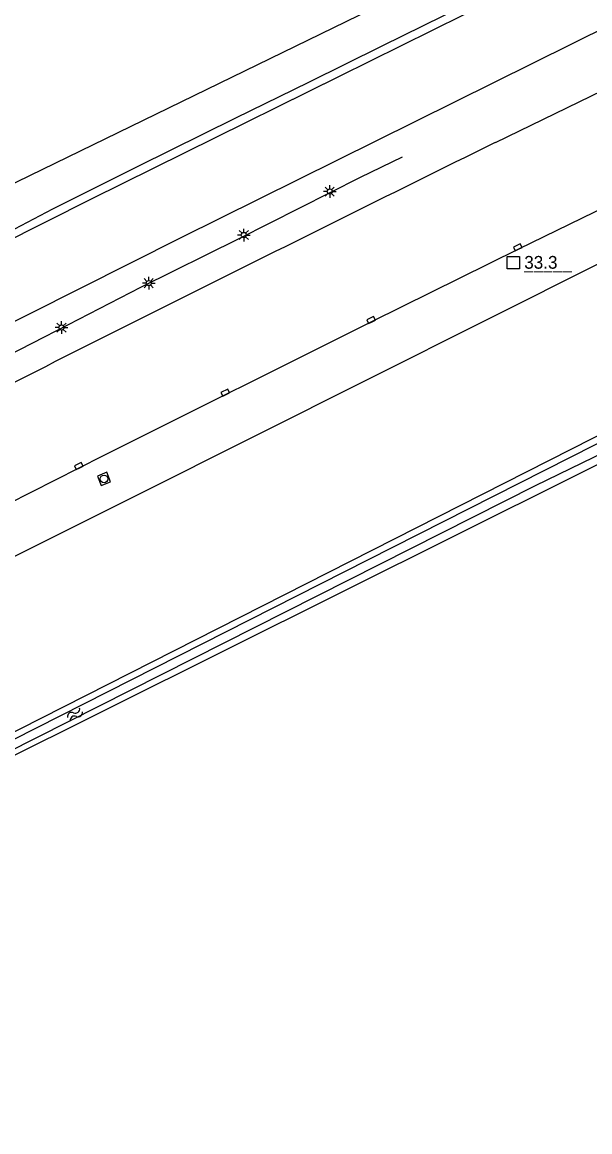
# Model space of a CAD drawing. Extents: x 130998 to 133001, y 398999 to 403002.
# Drawn here: x 132650.3 to 132705.9, y 400872 to 400980.7 of the extents above; entities that cross this region are included whole.
import ezdxf

# ---------------------------------------------------------------- set-up
doc = ezdxf.new("R2010")
doc.units = 0
for name, color, linetype in [('gg-knt-BGT kruinlijn', 7, 'Continuous'), ('gg-knt-verharding', 7, 'Continuous'), ('gg-kntw-bovenkant insteek waterloop', 7, 'Continuous'), ('gg-kntw-waterlijn', 7, 'Continuous'), ('gt-anno-nummer hm paal', 7, 'Continuous'), ('gt-knt-geleideconstructie', 7, 'Continuous'), ('gt-symb-hm paal', 7, 'Continuous'), ('gt-symb-kolk', 7, 'Continuous'), ('gt-symb-lichtmast', 7, 'Continuous'), ('gt-symb-rioolschacht', 7, 'Continuous'), ('gt-symb-watersymbool', 7, 'Continuous')]:
    doc.layers.add(name, color=color, linetype=linetype)

# ---------------------------------------------------------------- blocks, each defined once
blk = doc.blocks.new('gt0-LMAST')
at = {"layer": 'gt-symb-lichtmast'}
for p, q in [((-0.18, 0.17), (-0.45, 0.44)), ((-0.01, 0.25), (-0.01, 0.62)), ((0.17, 0.17), (0.44, 0.44)), ((-0.26, 0), (-0.63, 0)), ((-0.18, -0.18), (-0.45, -0.45)), ((-0.01, -0.25), (-0.01, -0.63)), ((0.44, -0.45), (0.17, -0.18)), ((0.24, 0), (0.62, 0))]:
    blk.add_line(p, q, dxfattribs=at)
blk.add_circle((-0.01, 0), 0.25, dxfattribs=at)
blk = doc.blocks.new('gt0-KOLK')
at = {"layer": 'gt-symb-kolk'}
blk.add_lwpolyline([(0, 0), (0.37, 0), (0.37, 0.4), (-0.38, 0.4), (-0.38, 0), (0, 0)], dxfattribs=at)
blk = doc.blocks.new('gt0-HMpaal')
at = {"layer": 'gt-symb-hm paal'}
blk.add_lwpolyline([(-0.6, 0.6), (0.6, 0.6), (0.6, -0.6), (-0.6, -0.6)], close=True, dxfattribs=at)
blk = doc.blocks.new('gt0-WA')
at = {"layer": 'gt-symb-watersymbool'}
for centre, start, end in [((-0.32, 0.02), 28.0725, 151.9275), ((0.43, 0.42), 208.0725, 331.9275), ((-0.32, -0.43), 28.0725, 151.9275), ((0.43, -0.03), 208.0725, 331.9275)]:
    blk.add_arc(centre, 0.425, start, end, dxfattribs=at)
blk = doc.blocks.new('gt0-RS')
at = {"layer": 'gt-symb-rioolschacht'}
blk.add_lwpolyline([(-0.5, -0.5), (0.5, -0.5), (0.5, 0.5), (-0.5, 0.5)], close=True, dxfattribs=at)
blk.add_circle((0, 0), 0.375, dxfattribs=at)

msp = doc.modelspace()

# ---------------------------------------------------------------- linework, layer by layer
at = {"layer": 'gg-knt-BGT kruinlijn'}
for points in [[(132631.72, 400952.61), (132633.07, 400954.78), (132636.45, 400957.54), (132646.03, 400963.25), (132695.6, 400987.42), (132721.76, 401000)], [(132718.49, 400962.94), (132661.46, 400934.31), (132621.98, 400914.62), (132616.9, 400915.1)]]:
    msp.add_lwpolyline(points, dxfattribs=at)
at = {"layer": 'gg-knt-verharding'}
msp.add_line((132696.61, 400968.89), (132714.19, 400977.45), dxfattribs=at)
for points in [[(132708.63, 400988.91), (132657.04, 400963.36), (132630.22, 400949.88), (132626.33, 400947.96), (132626.17, 400948.29)], [(132621.99, 400937.1), (132622.05, 400937.35), (132636.11, 400944.64), (132665.85, 400959.59), (132711.8, 400982.38)], [(132718.72, 400968.11), (132698.89, 400958.45), (132684.56, 400951.36), (132658.15, 400938.18), (132641.89, 400929.96)]]:
    msp.add_lwpolyline(points, dxfattribs=at)
msp.add_arc((135319.72, 395648.97), 5931.47, 116.246655, 116.922972, dxfattribs=at)
at = {"layer": 'gg-kntw-bovenkant insteek waterloop'}
msp.add_line((132714.67, 400944.25), (132630.41, 400901.46), dxfattribs=at)
msp.add_lwpolyline([(132715.89, 400941.98), (132624.26, 400896.28), (132609.16, 400888.24)], dxfattribs=at)
at = {"layer": 'gg-kntw-waterlijn'}
for points in [[(132718.85, 400944.2), (132700.5, 400935.26), (132612.07, 400890.57), (132608.6, 400888.81), (132605.76, 400886.95), (132603.86, 400884.83), (132602.42, 400882.44), (132600.76, 400878.42), (132598.49, 400872), (132597.69, 400872.29)], [(132597.69, 400872.29), (132601.52, 400882.71), (132603.59, 400885.99), (132605.87, 400888.09), (132609.18, 400890.03), (132647.08, 400909.24), (132684.11, 400928.01), (132713.82, 400943.07)]]:
    msp.add_lwpolyline(points, dxfattribs=at)
at = {"layer": 'gt-knt-geleideconstructie'}
for points in [[(132531.96, 400899.43), (132541.36, 400904.46), (132551.82, 400910.06), (132557.72, 400913.21), (132563.63, 400916.42), (132571.9, 400920.61), (132577.95, 400923.49), (132581.51, 400925.25), (132585.17, 400927.04), (132631.99, 400951.27), (132639.61, 400955.22), (132653.27, 400962.39), (132661.65, 400966.57), (132671.19, 400971.32), (132678.35, 400974.82), (132685.53, 400978.38), (132703.51, 400987.24)], [(132647.66, 400947.42), (132654.82, 400951.07), (132661.91, 400954.74), (132671.52, 400959.49), (132677.45, 400962.5), (132683.42, 400965.51), (132687.52, 400967.51)]]:
    msp.add_lwpolyline(points, dxfattribs=at)

# ---------------------------------------------------------------- block references
at = {"layer": 'gt-symb-hm paal'}
msp.add_blockref('gt0-HMpaal', (132698.36, 400957.14), dxfattribs=at)
at = {"layer": 'gt-symb-kolk'}
for p, rotation in [((132698.89, 400958.45), 26.36005820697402), ((132684.54, 400951.34), 26.36005820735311), ((132670.26, 400944.23), 26.539438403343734), ((132655.91, 400937.05), 25.77110594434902)]:
    msp.add_blockref('gt0-KOLK', p, dxfattribs=dict(at, rotation=rotation))
at = {"layer": 'gt-symb-lichtmast'}
for p in [(132680.4, 400964.1), (132671.99, 400959.84), (132662.68, 400955.13), (132654.13, 400950.78)]:
    msp.add_blockref('gt0-LMAST', p, dxfattribs=at)
at = {"layer": 'gt-symb-rioolschacht', "rotation": 111.76950168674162}
msp.add_blockref('gt0-RS', (132658.29, 400935.95), dxfattribs=at)
at = {"layer": 'gt-symb-watersymbool', "rotation": 37.52317188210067}
msp.add_blockref('gt0-WA', (132655.4, 400912.84), dxfattribs=at)

# ---------------------------------------------------------------- texts
at = {"layer": 'gt-anno-nummer hm paal'}
msp.add_text('33.3', height=1.25, dxfattribs=at).set_placement((132699.44, 400956.54))
at = {"layer": 'gt-symb-hm paal'}
msp.add_text('_____', height=1.25, dxfattribs=at).set_placement((132699.44, 400956.54))

doc.saveas('drawing.dxf')
